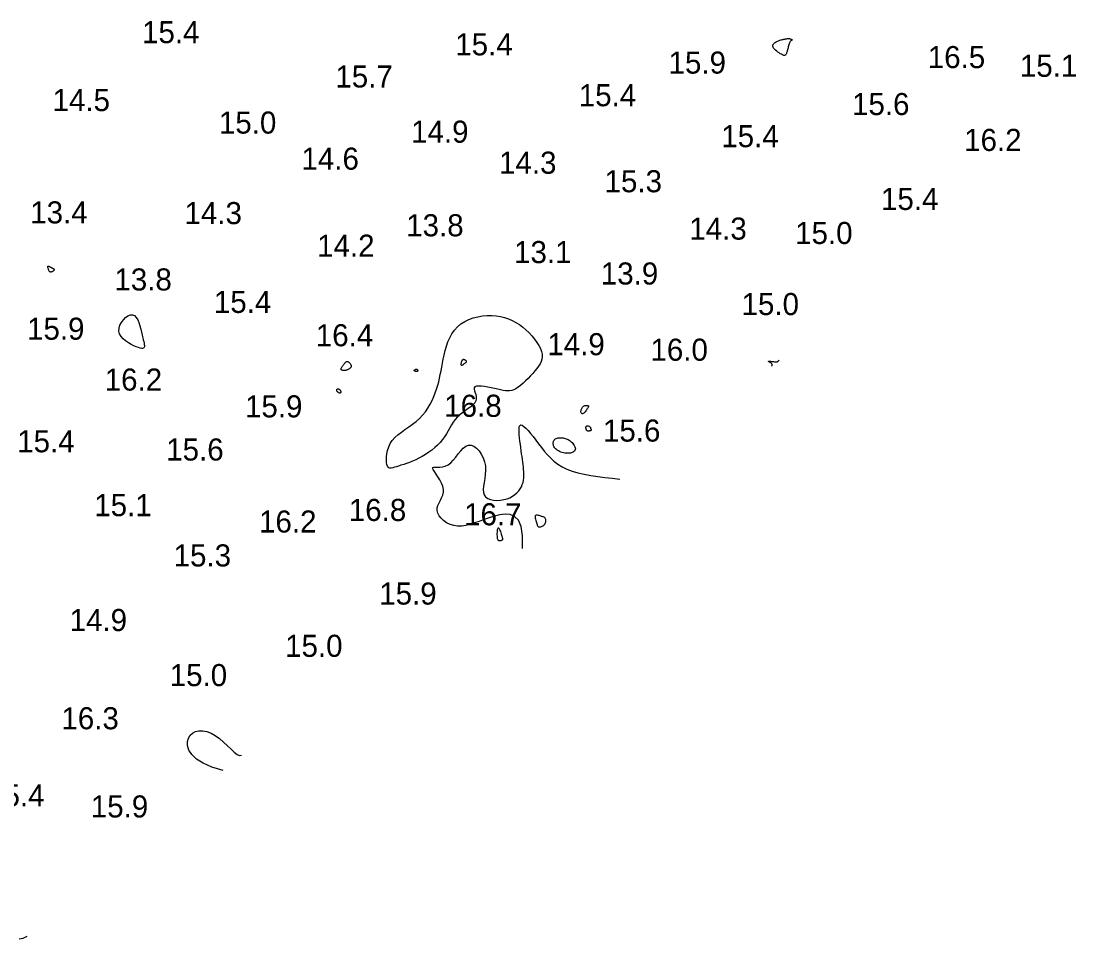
# Model space of a CAD drawing. Extents: x 3040093 to 3056816, y 408076 to 509144.
# Drawn here: x 3045990.2 to 3046229.2, y 434156 to 434363.9 of the extents above; entities that cross this region are included whole.
import ezdxf

# ---------------------------------------------------------------- set-up
doc = ezdxf.new("R2010")
doc.units = 0
doc.layers.add('V-CHAN-CONT-EL17', color=7, linetype='Continuous')
doc.layers.add('V-TOPO-SOUN-0610', color=7, linetype='Continuous')

msp = doc.modelspace()

# ---------------------------------------------------------------- linework, layer by layer
at = {"layer": 'V-CHAN-CONT-EL17'}
for points in [[(3046161.42, 434359.23), (3046161.6, 434359.32), (3046161.77, 434359.4), (3046161.95, 434359.47), (3046162.13, 434359.53), (3046162.31, 434359.59), (3046162.48, 434359.64), (3046162.67, 434359.68), (3046162.85, 434359.73), (3046163.03, 434359.77), (3046163.21, 434359.8), (3046163.38, 434359.84), (3046163.54, 434359.86), (3046163.7, 434359.88), (3046163.83, 434359.9), (3046163.96, 434359.91), (3046164.06, 434359.92), (3046164.15, 434359.92), (3046164.23, 434359.91), (3046164.3, 434359.9), (3046164.36, 434359.88), (3046164.42, 434359.86), (3046164.48, 434359.84), (3046164.54, 434359.81), (3046164.61, 434359.78), (3046164.68, 434359.75), (3046164.74, 434359.72), (3046164.81, 434359.68), (3046164.86, 434359.65), (3046164.89, 434359.62), (3046164.91, 434359.59), (3046164.91, 434359.56), (3046164.89, 434359.54), (3046164.84, 434359.52), (3046164.78, 434359.49), (3046164.7, 434359.45), (3046164.62, 434359.39), (3046164.53, 434359.32), (3046164.44, 434359.22), (3046164.35, 434359.09), (3046164.27, 434358.92), (3046164.2, 434358.73), (3046164.13, 434358.52), (3046164.07, 434358.29), (3046164.01, 434358.06), (3046163.96, 434357.82), (3046163.9, 434357.59), (3046163.85, 434357.37), (3046163.8, 434357.16), (3046163.75, 434356.98), (3046163.69, 434356.81), (3046163.64, 434356.66), (3046163.58, 434356.52), (3046163.53, 434356.41), (3046163.47, 434356.31), (3046163.41, 434356.22), (3046163.35, 434356.16), (3046163.28, 434356.11), (3046163.19, 434356.08), (3046163.1, 434356.08), (3046162.98, 434356.1), (3046162.84, 434356.15), (3046162.67, 434356.23), (3046162.46, 434356.34), (3046162.21, 434356.48), (3046161.95, 434356.65), (3046161.67, 434356.85), (3046161.39, 434357.06), (3046161.13, 434357.28), (3046160.89, 434357.5), (3046160.7, 434357.72), (3046160.57, 434357.94), (3046160.5, 434358.13), (3046160.49, 434358.32), (3046160.54, 434358.49), (3046160.63, 434358.64), (3046160.75, 434358.78), (3046160.9, 434358.91), (3046161.07, 434359.03), (3046161.24, 434359.14)], [(3045996.33, 434308.37), (3045996.39, 434308.37), (3045996.46, 434308.35), (3045996.54, 434308.32), (3045996.62, 434308.28), (3045996.71, 434308.23), (3045996.79, 434308.18), (3045996.87, 434308.14), (3045996.94, 434308.1), (3045997, 434308.07), (3045997.06, 434308.03), (3045997.12, 434308.01), (3045997.17, 434307.98), (3045997.23, 434307.95), (3045997.29, 434307.92), (3045997.35, 434307.89), (3045997.42, 434307.86), (3045997.5, 434307.82), (3045997.56, 434307.78), (3045997.63, 434307.73), (3045997.68, 434307.68), (3045997.71, 434307.62), (3045997.71, 434307.55), (3045997.69, 434307.48), (3045997.64, 434307.4), (3045997.55, 434307.32), (3045997.45, 434307.24), (3045997.33, 434307.16), (3045997.21, 434307.1), (3045997.08, 434307.05), (3045996.96, 434307.02), (3045996.85, 434307.02), (3045996.75, 434307.04), (3045996.67, 434307.09), (3045996.6, 434307.16), (3045996.55, 434307.25), (3045996.5, 434307.35), (3045996.46, 434307.46), (3045996.42, 434307.58), (3045996.39, 434307.7), (3045996.35, 434307.82), (3045996.32, 434307.93), (3045996.29, 434308.03), (3045996.27, 434308.13), (3045996.25, 434308.21), (3045996.25, 434308.28), (3045996.26, 434308.33), (3045996.29, 434308.36)], [(3046012.39, 434294.3), (3046012.6, 434294.98), (3046012.93, 434295.64), (3046013.37, 434296.23), (3046013.88, 434296.74), (3046014.42, 434297.11), (3046014.96, 434297.33), (3046015.47, 434297.35), (3046015.91, 434297.15), (3046016.3, 434296.76), (3046016.62, 434296.22), (3046016.9, 434295.57), (3046017.13, 434294.86), (3046017.33, 434294.12), (3046017.5, 434293.4), (3046017.65, 434292.74), (3046017.78, 434292.16), (3046017.89, 434291.67), (3046017.99, 434291.27), (3046018.06, 434290.93), (3046018.12, 434290.65), (3046018.15, 434290.42), (3046018.16, 434290.24), (3046018.14, 434290.08), (3046018.09, 434289.95), (3046018.01, 434289.85), (3046017.88, 434289.77), (3046017.71, 434289.74), (3046017.47, 434289.75), (3046017.16, 434289.81), (3046016.77, 434289.92), (3046016.3, 434290.1), (3046015.75, 434290.34), (3046015.13, 434290.64), (3046014.5, 434291), (3046013.89, 434291.42), (3046013.33, 434291.9), (3046012.86, 434292.43), (3046012.53, 434293.01), (3046012.37, 434293.64)], [(3046074.89, 434269.56), (3046075.58, 434270.19), (3046076.35, 434270.79), (3046077.17, 434271.37), (3046078.01, 434271.96), (3046078.85, 434272.56), (3046079.68, 434273.19), (3046080.45, 434273.87), (3046081.15, 434274.61), (3046081.79, 434275.39), (3046082.35, 434276.22), (3046082.86, 434277.07), (3046083.31, 434277.94), (3046083.7, 434278.81), (3046084.04, 434279.68), (3046084.34, 434280.54), (3046084.59, 434281.38), (3046084.81, 434282.2), (3046085, 434283.01), (3046085.18, 434283.83), (3046085.34, 434284.65), (3046085.51, 434285.5), (3046085.67, 434286.37), (3046085.85, 434287.29), (3046086.06, 434288.24), (3046086.29, 434289.23), (3046086.58, 434290.22), (3046086.91, 434291.2), (3046087.32, 434292.15), (3046087.8, 434293.06), (3046088.37, 434293.89), (3046089.05, 434294.65), (3046089.83, 434295.29), (3046090.71, 434295.84), (3046091.66, 434296.29), (3046092.66, 434296.64), (3046093.71, 434296.91), (3046094.76, 434297.08), (3046095.82, 434297.17), (3046096.85, 434297.17), (3046097.85, 434297.1), (3046098.81, 434296.95), (3046099.73, 434296.73), (3046100.62, 434296.43), (3046101.47, 434296.07), (3046102.29, 434295.63), (3046103.09, 434295.13), (3046103.85, 434294.57), (3046104.59, 434293.94), (3046105.3, 434293.27), (3046105.95, 434292.57), (3046106.55, 434291.84), (3046107.07, 434291.11), (3046107.52, 434290.38), (3046107.87, 434289.68), (3046108.11, 434289.02), (3046108.24, 434288.4), (3046108.27, 434287.82), (3046108.19, 434287.27), (3046108.02, 434286.74), (3046107.78, 434286.23), (3046107.46, 434285.71), (3046107.07, 434285.19), (3046106.63, 434284.65), (3046106.14, 434284.08), (3046105.62, 434283.5), (3046105.07, 434282.92), (3046104.5, 434282.36), (3046103.93, 434281.84), (3046103.37, 434281.36), (3046102.82, 434280.95), (3046102.3, 434280.61), (3046101.81, 434280.37), (3046101.35, 434280.21), (3046100.89, 434280.13), (3046100.43, 434280.11), (3046099.94, 434280.15), (3046099.42, 434280.23), (3046098.85, 434280.35), (3046098.21, 434280.49), (3046097.49, 434280.65), (3046096.73, 434280.81), (3046095.95, 434280.96), (3046095.19, 434281.08), (3046094.49, 434281.16), (3046093.87, 434281.19), (3046093.38, 434281.15), (3046093.03, 434281.02), (3046092.87, 434280.8), (3046092.84, 434280.5), (3046092.92, 434280.13), (3046093.05, 434279.71), (3046093.19, 434279.26), (3046093.29, 434278.78), (3046093.32, 434278.3), (3046093.23, 434277.83), (3046092.97, 434277.39), (3046092.58, 434276.96), (3046092.09, 434276.53), (3046091.52, 434276.11), (3046090.9, 434275.67), (3046090.26, 434275.22), (3046089.64, 434274.73), (3046089.07, 434274.21), (3046088.56, 434273.65), (3046088.11, 434273.04), (3046087.7, 434272.41), (3046087.32, 434271.75), (3046086.94, 434271.08), (3046086.55, 434270.41), (3046086.13, 434269.74), (3046085.66, 434269.08), (3046085.13, 434268.45), (3046084.55, 434267.84), (3046083.92, 434267.26), (3046083.25, 434266.72), (3046082.55, 434266.2), (3046081.83, 434265.72), (3046081.09, 434265.28), (3046080.35, 434264.88), (3046079.62, 434264.52), (3046078.9, 434264.21), (3046078.2, 434263.93), (3046077.52, 434263.68), (3046076.88, 434263.47), (3046076.27, 434263.27), (3046075.72, 434263.1), (3046075.22, 434262.95), (3046074.77, 434262.82), (3046074.39, 434262.71), (3046074.06, 434262.64), (3046073.78, 434262.64), (3046073.55, 434262.7), (3046073.35, 434262.84), (3046073.2, 434263.09), (3046073.09, 434263.45), (3046073, 434263.93), (3046072.96, 434264.51), (3046072.98, 434265.17), (3046073.06, 434265.89), (3046073.23, 434266.65), (3046073.48, 434267.42), (3046073.83, 434268.17), (3046074.3, 434268.89)], [(3046062.68, 434285.04), (3046062.69, 434285.14), (3046062.74, 434285.25), (3046062.8, 434285.37), (3046062.89, 434285.5), (3046062.98, 434285.63), (3046063.09, 434285.78), (3046063.19, 434285.93), (3046063.3, 434286.08), (3046063.4, 434286.23), (3046063.51, 434286.37), (3046063.62, 434286.5), (3046063.72, 434286.62), (3046063.83, 434286.71), (3046063.95, 434286.77), (3046064.07, 434286.79), (3046064.19, 434286.77), (3046064.31, 434286.73), (3046064.44, 434286.65), (3046064.56, 434286.55), (3046064.67, 434286.43), (3046064.76, 434286.3), (3046064.85, 434286.17), (3046064.91, 434286.04), (3046064.95, 434285.92), (3046064.98, 434285.8), (3046064.98, 434285.7), (3046064.96, 434285.59), (3046064.93, 434285.49), (3046064.88, 434285.4), (3046064.81, 434285.31), (3046064.73, 434285.23), (3046064.64, 434285.15), (3046064.53, 434285.07), (3046064.41, 434285), (3046064.29, 434284.93), (3046064.15, 434284.88), (3046064, 434284.83), (3046063.85, 434284.79), (3046063.69, 434284.76), (3046063.53, 434284.74), (3046063.37, 434284.73), (3046063.21, 434284.74), (3046063.07, 434284.76), (3046062.94, 434284.79), (3046062.83, 434284.83), (3046062.74, 434284.89), (3046062.69, 434284.96)], [(3046079.5, 434284.56), (3046079.44, 434284.58), (3046079.4, 434284.6), (3046079.35, 434284.63), (3046079.32, 434284.66), (3046079.29, 434284.69), (3046079.28, 434284.72), (3046079.27, 434284.74), (3046079.27, 434284.77), (3046079.28, 434284.8), (3046079.3, 434284.82), (3046079.33, 434284.85), (3046079.35, 434284.87), (3046079.39, 434284.9), (3046079.43, 434284.92), (3046079.47, 434284.94), (3046079.51, 434284.97), (3046079.56, 434284.99), (3046079.6, 434285.01), (3046079.65, 434285.02), (3046079.7, 434285.03), (3046079.75, 434285.03), (3046079.8, 434285.02), (3046079.85, 434285), (3046079.9, 434284.97), (3046079.95, 434284.92), (3046079.99, 434284.87), (3046080.03, 434284.82), (3046080.06, 434284.76), (3046080.08, 434284.71), (3046080.08, 434284.66), (3046080.07, 434284.61), (3046080.04, 434284.58), (3046079.99, 434284.55), (3046079.93, 434284.53), (3046079.86, 434284.52), (3046079.79, 434284.52), (3046079.71, 434284.52), (3046079.64, 434284.53), (3046079.57, 434284.54)], [(3046090.85, 434286.45), (3046090.94, 434286.51), (3046091.01, 434286.57), (3046091.07, 434286.63), (3046091.11, 434286.68), (3046091.14, 434286.73), (3046091.15, 434286.77), (3046091.14, 434286.82), (3046091.11, 434286.86), (3046091.07, 434286.91), (3046091.01, 434286.95), (3046090.94, 434287), (3046090.87, 434287.04), (3046090.8, 434287.08), (3046090.72, 434287.11), (3046090.65, 434287.14), (3046090.59, 434287.16), (3046090.53, 434287.18), (3046090.48, 434287.19), (3046090.43, 434287.2), (3046090.38, 434287.2), (3046090.34, 434287.19), (3046090.3, 434287.18), (3046090.26, 434287.17), (3046090.23, 434287.15), (3046090.19, 434287.12), (3046090.15, 434287.08), (3046090.12, 434287.03), (3046090.08, 434286.98), (3046090.04, 434286.91), (3046090.01, 434286.83), (3046089.97, 434286.73), (3046089.93, 434286.62), (3046089.9, 434286.5), (3046089.87, 434286.38), (3046089.85, 434286.26), (3046089.85, 434286.14), (3046089.85, 434286.05), (3046089.88, 434285.98), (3046089.92, 434285.93), (3046089.99, 434285.92), (3046090.08, 434285.94), (3046090.18, 434285.99), (3046090.29, 434286.05), (3046090.41, 434286.12), (3046090.53, 434286.21), (3046090.65, 434286.29), (3046090.75, 434286.37)], [(3046062.25, 434279.64), (3046062.17, 434279.68), (3046062.09, 434279.73), (3046062.01, 434279.79), (3046061.93, 434279.85), (3046061.86, 434279.93), (3046061.8, 434280), (3046061.75, 434280.08), (3046061.72, 434280.16), (3046061.7, 434280.24), (3046061.69, 434280.32), (3046061.7, 434280.39), (3046061.73, 434280.45), (3046061.76, 434280.5), (3046061.8, 434280.54), (3046061.86, 434280.57), (3046061.92, 434280.58), (3046062, 434280.57), (3046062.08, 434280.55), (3046062.16, 434280.52), (3046062.24, 434280.48), (3046062.32, 434280.44), (3046062.39, 434280.39), (3046062.46, 434280.33), (3046062.51, 434280.27), (3046062.56, 434280.21), (3046062.59, 434280.14), (3046062.62, 434280.08), (3046062.64, 434280.02), (3046062.65, 434279.96), (3046062.65, 434279.9), (3046062.65, 434279.84), (3046062.63, 434279.78), (3046062.61, 434279.73), (3046062.58, 434279.69), (3046062.55, 434279.66), (3046062.5, 434279.63), (3046062.45, 434279.61), (3046062.39, 434279.61), (3046062.33, 434279.62)], [(3046117.06, 434275.69), (3046117.1, 434275.85), (3046117.16, 434276.01), (3046117.23, 434276.16), (3046117.32, 434276.3), (3046117.42, 434276.44), (3046117.53, 434276.55), (3046117.64, 434276.65), (3046117.77, 434276.72), (3046117.89, 434276.78), (3046118.02, 434276.81), (3046118.14, 434276.83), (3046118.26, 434276.83), (3046118.38, 434276.83), (3046118.48, 434276.81), (3046118.57, 434276.8), (3046118.65, 434276.78), (3046118.7, 434276.75), (3046118.74, 434276.72), (3046118.76, 434276.67), (3046118.76, 434276.61), (3046118.74, 434276.53), (3046118.69, 434276.42), (3046118.62, 434276.29), (3046118.52, 434276.13), (3046118.4, 434275.95), (3046118.27, 434275.76), (3046118.12, 434275.57), (3046117.97, 434275.39), (3046117.82, 434275.23), (3046117.67, 434275.09), (3046117.53, 434275), (3046117.41, 434274.95), (3046117.3, 434274.95), (3046117.21, 434274.98), (3046117.14, 434275.04), (3046117.08, 434275.14), (3046117.05, 434275.26), (3046117.03, 434275.39), (3046117.03, 434275.54)], [(3046118.22, 434271.45), (3046118.2, 434271.56), (3046118.18, 434271.67), (3046118.17, 434271.79), (3046118.17, 434271.9), (3046118.19, 434272.01), (3046118.23, 434272.09), (3046118.28, 434272.15), (3046118.36, 434272.19), (3046118.46, 434272.21), (3046118.57, 434272.2), (3046118.68, 434272.18), (3046118.8, 434272.14), (3046118.91, 434272.09), (3046119.01, 434272.04), (3046119.09, 434271.98), (3046119.15, 434271.93), (3046119.19, 434271.87), (3046119.21, 434271.82), (3046119.22, 434271.76), (3046119.23, 434271.7), (3046119.23, 434271.65), (3046119.24, 434271.59), (3046119.25, 434271.54), (3046119.27, 434271.49), (3046119.3, 434271.43), (3046119.33, 434271.39), (3046119.35, 434271.34), (3046119.37, 434271.29), (3046119.38, 434271.25), (3046119.37, 434271.21), (3046119.35, 434271.17), (3046119.3, 434271.13), (3046119.24, 434271.1), (3046119.16, 434271.08), (3046119.07, 434271.05), (3046118.98, 434271.04), (3046118.88, 434271.03), (3046118.78, 434271.02), (3046118.69, 434271.02), (3046118.61, 434271.03), (3046118.54, 434271.04), (3046118.48, 434271.06), (3046118.42, 434271.09), (3046118.38, 434271.14), (3046118.33, 434271.19), (3046118.29, 434271.26), (3046118.26, 434271.35)], [(3046111.48, 434266.81), (3046111.3, 434266.97), (3046111.15, 434267.14), (3046111.02, 434267.32), (3046110.92, 434267.5), (3046110.85, 434267.68), (3046110.8, 434267.86), (3046110.77, 434268.05), (3046110.76, 434268.23), (3046110.77, 434268.41), (3046110.8, 434268.58), (3046110.85, 434268.75), (3046110.93, 434268.9), (3046111.02, 434269.04), (3046111.14, 434269.16), (3046111.28, 434269.27), (3046111.45, 434269.36), (3046111.63, 434269.42), (3046111.83, 434269.47), (3046112.05, 434269.5), (3046112.27, 434269.51), (3046112.5, 434269.51), (3046112.74, 434269.49), (3046112.98, 434269.46), (3046113.22, 434269.42), (3046113.46, 434269.36), (3046113.69, 434269.28), (3046113.92, 434269.19), (3046114.15, 434269.08), (3046114.37, 434268.94), (3046114.59, 434268.79), (3046114.81, 434268.61), (3046115.02, 434268.41), (3046115.21, 434268.19), (3046115.39, 434267.96), (3046115.54, 434267.72), (3046115.66, 434267.48), (3046115.74, 434267.24), (3046115.78, 434267.02), (3046115.76, 434266.81), (3046115.68, 434266.62), (3046115.56, 434266.46), (3046115.38, 434266.32), (3046115.17, 434266.2), (3046114.92, 434266.11), (3046114.65, 434266.04), (3046114.35, 434266), (3046114.04, 434265.98), (3046113.72, 434265.99), (3046113.4, 434266.03), (3046113.08, 434266.09), (3046112.77, 434266.17), (3046112.47, 434266.27), (3046112.19, 434266.39), (3046111.92, 434266.52), (3046111.69, 434266.66)], [(3046107.78, 434249.3), (3046107.93, 434249.34), (3046108.1, 434249.39), (3046108.27, 434249.47), (3046108.44, 434249.56), (3046108.6, 434249.67), (3046108.74, 434249.8), (3046108.87, 434249.95), (3046108.96, 434250.11), (3046109.03, 434250.28), (3046109.07, 434250.46), (3046109.09, 434250.64), (3046109.09, 434250.82), (3046109.06, 434250.98), (3046109.02, 434251.13), (3046108.96, 434251.26), (3046108.89, 434251.36), (3046108.8, 434251.44), (3046108.69, 434251.51), (3046108.58, 434251.56), (3046108.44, 434251.6), (3046108.29, 434251.64), (3046108.13, 434251.69), (3046107.96, 434251.74), (3046107.77, 434251.8), (3046107.58, 434251.86), (3046107.39, 434251.92), (3046107.2, 434251.96), (3046107.03, 434251.98), (3046106.89, 434251.98), (3046106.77, 434251.93), (3046106.69, 434251.84), (3046106.65, 434251.69), (3046106.65, 434251.5), (3046106.68, 434251.28), (3046106.73, 434251.04), (3046106.8, 434250.78), (3046106.88, 434250.53), (3046106.96, 434250.28), (3046107.03, 434250.05), (3046107.1, 434249.86), (3046107.16, 434249.7), (3046107.22, 434249.56), (3046107.28, 434249.46), (3046107.35, 434249.38), (3046107.43, 434249.33), (3046107.52, 434249.3), (3046107.64, 434249.29)], [(3046098.35, 434246.24), (3046098.29, 434246.3), (3046098.25, 434246.38), (3046098.21, 434246.49), (3046098.17, 434246.62), (3046098.14, 434246.78), (3046098.12, 434246.98), (3046098.1, 434247.22), (3046098.09, 434247.5), (3046098.09, 434247.81), (3046098.1, 434248.12), (3046098.12, 434248.42), (3046098.15, 434248.68), (3046098.2, 434248.9), (3046098.25, 434249.05), (3046098.32, 434249.12), (3046098.4, 434249.08), (3046098.49, 434248.96), (3046098.58, 434248.77), (3046098.68, 434248.53), (3046098.78, 434248.26), (3046098.88, 434247.98), (3046098.97, 434247.7), (3046099.05, 434247.44), (3046099.11, 434247.22), (3046099.17, 434247.04), (3046099.21, 434246.89), (3046099.24, 434246.76), (3046099.26, 434246.66), (3046099.27, 434246.58), (3046099.27, 434246.52), (3046099.26, 434246.46), (3046099.24, 434246.41), (3046099.21, 434246.36), (3046099.17, 434246.33), (3046099.13, 434246.29), (3046099.08, 434246.26), (3046099.03, 434246.23), (3046098.97, 434246.21), (3046098.91, 434246.18), (3046098.84, 434246.16), (3046098.78, 434246.15), (3046098.71, 434246.14), (3046098.65, 434246.13), (3046098.58, 434246.13), (3046098.52, 434246.14), (3046098.46, 434246.16), (3046098.4, 434246.19)]]:
    msp.add_lwpolyline(points, close=True, dxfattribs=at)
for points in [[(3046160.2, 434285.71), (3046160.36, 434285.89), (3046160.37, 434286.06), (3046160.29, 434286.23), (3046160.13, 434286.38), (3046159.93, 434286.52), (3046159.74, 434286.64), (3046159.58, 434286.73), (3046159.5, 434286.8), (3046159.5, 434286.84), (3046159.6, 434286.86), (3046159.75, 434286.85), (3046159.96, 434286.83), (3046160.21, 434286.8), (3046160.46, 434286.77), (3046160.7, 434286.74), (3046160.93, 434286.71), (3046161.11, 434286.7), (3046161.25, 434286.69), (3046161.36, 434286.7), (3046161.45, 434286.71), (3046161.51, 434286.72), (3046161.56, 434286.74), (3046161.59, 434286.76), (3046161.62, 434286.78), (3046161.64, 434286.8), (3046161.67, 434286.83), (3046161.7, 434286.85), (3046161.73, 434286.88), (3046161.77, 434286.92), (3046161.83, 434286.96), (3046161.89, 434287.01), (3046161.96, 434287.08)], [(3046103.79, 434244.45), (3046103.8, 434247.28), (3046103.47, 434249.37), (3046102.86, 434250.81), (3046102.01, 434251.69), (3046100.98, 434252.13), (3046099.84, 434252.22), (3046098.63, 434252.06), (3046097.42, 434251.75), (3046096.24, 434251.37), (3046095.1, 434250.97), (3046094.01, 434250.57), (3046092.96, 434250.2), (3046091.95, 434249.88), (3046090.97, 434249.63), (3046090.02, 434249.49), (3046089.1, 434249.48), (3046088.22, 434249.61), (3046087.38, 434249.88), (3046086.61, 434250.26), (3046085.93, 434250.73), (3046085.35, 434251.26), (3046084.89, 434251.84), (3046084.58, 434252.44), (3046084.44, 434253.04), (3046084.47, 434253.62), (3046084.63, 434254.19), (3046084.89, 434254.76), (3046085.19, 434255.33), (3046085.48, 434255.91), (3046085.74, 434256.51), (3046085.89, 434257.14), (3046085.91, 434257.8), (3046085.75, 434258.51), (3046085.46, 434259.23), (3046085.07, 434259.96), (3046084.64, 434260.65), (3046084.21, 434261.28), (3046083.84, 434261.84), (3046083.56, 434262.29), (3046083.43, 434262.61), (3046083.48, 434262.79), (3046083.7, 434262.86), (3046084.06, 434262.86), (3046084.52, 434262.83), (3046085.07, 434262.82), (3046085.67, 434262.88), (3046086.3, 434263.03), (3046086.93, 434263.34), (3046087.54, 434263.82), (3046088.12, 434264.44), (3046088.69, 434265.13), (3046089.25, 434265.85), (3046089.81, 434266.53), (3046090.38, 434267.12), (3046090.95, 434267.57), (3046091.55, 434267.8), (3046092.16, 434267.8), (3046092.79, 434267.56), (3046093.39, 434267.13), (3046093.95, 434266.53), (3046094.45, 434265.79), (3046094.87, 434264.96), (3046095.19, 434264.05), (3046095.38, 434263.11), (3046095.43, 434262.15), (3046095.37, 434261.2), (3046095.25, 434260.28), (3046095.1, 434259.4), (3046094.98, 434258.57), (3046094.91, 434257.81), (3046094.94, 434257.13), (3046095.11, 434256.56), (3046095.45, 434256.1), (3046095.94, 434255.76), (3046096.56, 434255.51), (3046097.26, 434255.37), (3046098.02, 434255.32), (3046098.79, 434255.36), (3046099.57, 434255.48), (3046100.3, 434255.67), (3046100.96, 434255.93), (3046101.56, 434256.25), (3046102.08, 434256.62), (3046102.54, 434257.04), (3046102.94, 434257.48), (3046103.27, 434257.95), (3046103.55, 434258.42), (3046103.76, 434258.91), (3046103.93, 434259.39), (3046104.04, 434259.86), (3046104.1, 434260.34), (3046104.13, 434260.82), (3046104.13, 434261.31), (3046104.1, 434261.82), (3046104.06, 434262.33), (3046104, 434262.87), (3046103.93, 434263.42), (3046103.86, 434264), (3046103.78, 434264.61), (3046103.69, 434265.23), (3046103.61, 434265.89), (3046103.51, 434266.57), (3046103.42, 434267.27), (3046103.31, 434268), (3046103.21, 434268.76), (3046103.12, 434269.52), (3046103.05, 434270.25), (3046103.01, 434270.91), (3046103.02, 434271.49), (3046103.08, 434271.95), (3046103.22, 434272.26), (3046103.43, 434272.39), (3046103.73, 434272.32), (3046104.11, 434272.07), (3046104.56, 434271.67), (3046105.07, 434271.13), (3046105.62, 434270.48), (3046106.21, 434269.75), (3046106.82, 434268.97), (3046107.44, 434268.15), (3046108.07, 434267.32), (3046108.71, 434266.5), (3046109.39, 434265.69), (3046110.12, 434264.92), (3046110.91, 434264.19), (3046111.78, 434263.51), (3046112.75, 434262.89), (3046113.83, 434262.36), (3046115.03, 434261.91), (3046116.35, 434261.54), (3046117.77, 434261.23), (3046119.27, 434260.96), (3046120.85, 434260.73), (3046122.47, 434260.52), (3046124.14, 434260.32), (3046125.83, 434260.1)], [(3046035.98, 434194.13), (3046033.42, 434194.89), (3046031.42, 434195.78), (3046029.93, 434196.74), (3046028.88, 434197.76), (3046028.23, 434198.78), (3046027.92, 434199.77), (3046027.9, 434200.68), (3046028.1, 434201.48), (3046028.5, 434202.13), (3046029.04, 434202.62), (3046029.72, 434202.96), (3046030.5, 434203.13), (3046031.37, 434203.13), (3046032.29, 434202.96), (3046033.24, 434202.62), (3046034.2, 434202.09), (3046035.15, 434201.39), (3046036.07, 434200.59), (3046036.95, 434199.75), (3046037.76, 434198.95), (3046038.5, 434198.26), (3046039.15, 434197.76), (3046039.69, 434197.52), (3046040.12, 434197.62)], [(3045989.77, 434156.01), (3045990.7, 434156.14), (3045991.58, 434156.65)]]:
    msp.add_lwpolyline(points, dxfattribs=at)

# ---------------------------------------------------------------- texts
at = {"layer": 'V-TOPO-SOUN-0610'}
for s, p in [('15.4 ', (3046017.6, 434358.86)), ('15.4 ', (3046088.57, 434356.1)), ('15.9 ', (3046136.89, 434351.97)), ('16.5 ', (3046195.62, 434353.21)), ('15.1 ', (3046216.49, 434351.24)), ('15.7 ', (3046061.4, 434348.82)), ('15.4 ', (3046116.55, 434344.58)), ('14.5 ', (3045997.33, 434343.47)), ('15.6 ', (3046178.46, 434342.58)), ('15.0 ', (3046035.02, 434338.38)), ('14.9 ', (3046078.56, 434336.32)), ('15.4 ', (3046148.84, 434335.3)), ('16.2 ', (3046203.86, 434334.45)), ('14.6 ', (3046053.72, 434330.21)), ('14.3 ', (3046098.48, 434329.3)), ('15.3 ', (3046122.39, 434325.1)), ('15.4 ', (3046185.02, 434321.09)), ('13.4 ', (3045992.27, 434318.04)), ('14.3 ', (3046027.22, 434317.88)), ('13.8 ', (3046077.45, 434315.12)), ('14.3 ', (3046141.59, 434314.37)), ('15.0 ', (3046165.57, 434313.38)), ('14.2 ', (3046057.27, 434310.5)), ('13.1 ', (3046101.89, 434309.05)), ('13.9 ', (3046121.54, 434304.2)), ('13.8 ', (3046011.34, 434302.85)), ('15.4 ', (3046033.88, 434297.77)), ('15.0 ', (3046153.43, 434297.28)), ('15.9 ', (3045991.55, 434291.7)), ('16.4 ', (3046056.97, 434290.22)), ('14.9 ', (3046109.43, 434288.19)), ('16.0 ', (3046132.79, 434286.94)), ('16.2 ', (3046009.14, 434280.18)), ('15.9 ', (3046040.93, 434274.11)), ('16.8 ', (3046086.07, 434274.24)), ('15.6 ', (3046122.03, 434268.63)), ('15.4 ', (3045989.32, 434266.21)), ('15.6 ', (3046023.08, 434264.34)), ('15.1 ', (3046006.78, 434251.74)), ('16.8 ', (3046064.45, 434250.65)), ('16.7 ', (3046090.57, 434249.67)), ('16.2 ', (3046044.11, 434248.03)), ('15.3 ', (3046024.76, 434240.35)), ('15.9 ', (3046071.34, 434231.72)), ('14.9 ', (3046001.2, 434225.72)), ('15.0 ', (3046050.02, 434219.88)), ('15.0 ', (3046023.87, 434213.25)), ('16.3 ', (3045999.33, 434203.48)), ('15.4 ', (3045982.5, 434186.02)), ('15.9 ', (3046005.99, 434183.5))]:
    msp.add_text(s, height=5, dxfattribs=at).set_placement(p)

doc.saveas('drawing.dxf')
